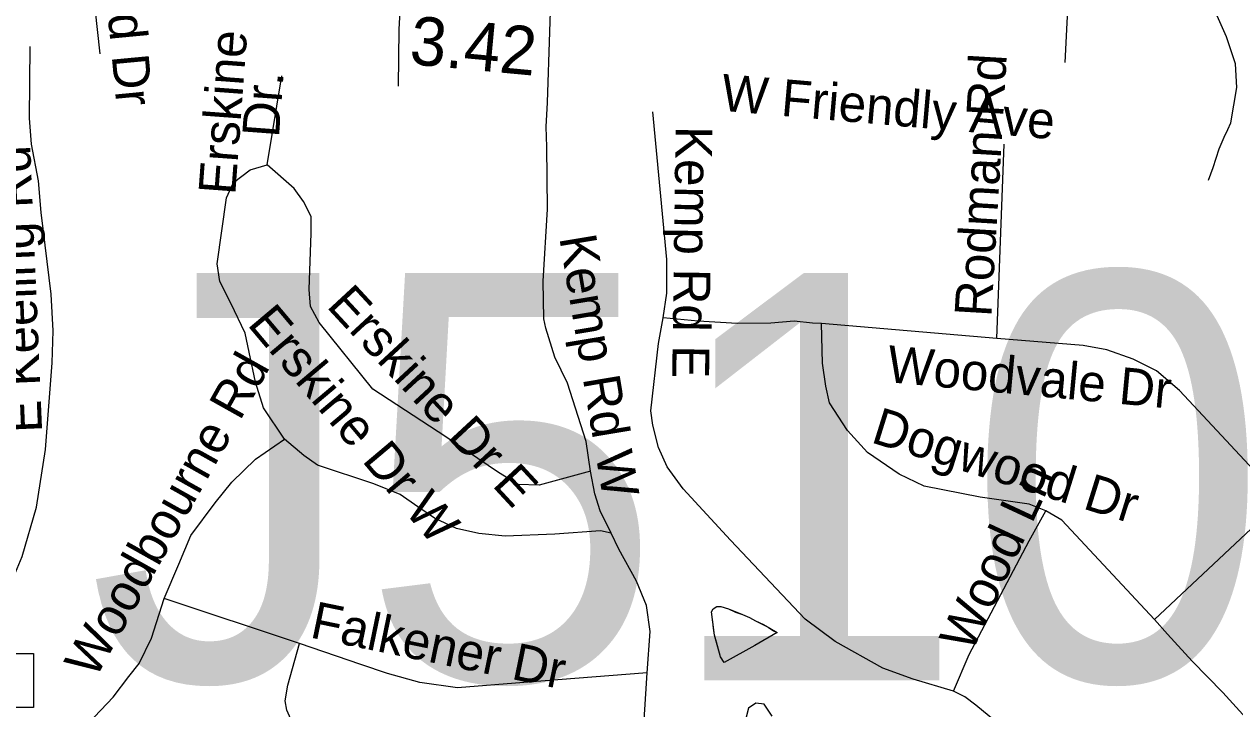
# Model space of a CAD drawing. Extents: x 1662474 to 1856135, y 779280 to 917889.
# Drawn here: x 1744951 to 1748069, y 851485 to 853249 of the extents above; entities that cross this region are included whole.
import ezdxf

# ---------------------------------------------------------------- set-up
doc = ezdxf.new("R2010")
doc.units = 0
for name, color, linetype in [('Exist Hydrographic Misc Water Feature', 7, 'Continuous'), ('Exist Hydrographic Pond Over 1500 Sq Ft', 7, 'Continuous'), ('Exist Road Non-System Structure Non-Sys Other Attributed CELL', 7, 'Continuous'), ('Exist Road Non-System Structure Non-Sys Other Number Label', 7, 'Continuous'), ('Exist Road Non-System Type 51', 7, 'Continuous'), ('Exist Road Non-System Type 51 Label', 7, 'Continuous'), ('Exist Road Secondary Mileage Tenths English Label', 7, 'Continuous')]:
    doc.layers.add(name, color=color, linetype=linetype)

msp = doc.modelspace()

# ---------------------------------------------------------------- linework, layer by layer
at = {"layer": 'Exist Hydrographic Misc Water Feature'}
for points in [[(1746832.5, 851647.7), (1746754, 851604.3), (1746744.2, 851618.4), (1746734.5, 851656.5), (1746728.8, 851674.5), (1746726.7, 851692.6), (1746724.9, 851708.6), (1746723, 851720.6), (1746721.2, 851734.6), (1746725.3, 851742.6), (1746735.4, 851748.5), (1746745.4, 851748.4), (1746765.3, 851742.3), (1746783.1, 851734.1), (1746801.2, 851728), (1746819, 851719.8), (1746835, 851711.7), (1746854.9, 851701.6), (1746867, 851695.5), (1746880.9, 851685.3), (1746890.8, 851681.3), (1746832.5, 851647.7)], [(1746832.5, 851647.7), (1746754, 851604.3), (1746744.2, 851618.4), (1746728.8, 851674.5), (1746721.2, 851734.6), (1746725.3, 851742.6), (1746735.4, 851748.5), (1746745.4, 851748.4), (1746765.3, 851742.3), (1746801.2, 851728), (1746819, 851719.8), (1746835, 851711.7), (1746867, 851695.5), (1746890.8, 851681.3), (1746832.5, 851647.7)]]:
    msp.add_lwpolyline(points, dxfattribs=at)
at = {"layer": 'Exist Hydrographic Pond Over 1500 Sq Ft'}
msp.add_lwpolyline([(1746877.7, 851465.5), (1746856.6, 851497.1), (1746835.5, 851499.2), (1746816.5, 851486.6), (1746810.2, 851463.4)], dxfattribs=at)
at = {"layer": 'Exist Road Non-System Structure Non-Sys Other Attributed CELL'}
msp.add_lwpolyline([(1744835.6, 851627.5), (1744974.5, 851627.5), (1744974.5, 851488.4), (1744835.6, 851488.4)], close=True, dxfattribs=at)
at = {"layer": 'Exist Road Non-System Type 51'}
for p, q in [((1745576.2, 852886.4), (1745614.6, 853115.8)), ((1747456.2, 852438.9), (1747475.1, 852939.6)), ((1747456.2, 852438.9), (1747004.4, 852477.2)), ((1745659.8, 851653.2), (1745311.4, 851768.8))]:
    msp.add_line(p, q, dxfattribs=at)
for points in [[(1745145.9, 853171.9), (1745069.6, 853871.6), (1745067.6, 853947.8), (1745075.2, 854035.9), (1745079.1, 854080)], [(1746299.1, 853047), (1746310.6, 853411.5), (1746336.9, 853927.8)], [(1747632.4, 853150.1), (1747642.9, 853355.4), (1747646, 853430.9), (1747632.4, 853488.7), (1747611.6, 853581.9), (1747609.6, 853640.1)], [(1748001.4, 852847), (1748013.8, 852879.2), (1748029.2, 852927.5), (1748041.9, 852957.5), (1748051.2, 852977.2), (1748059.4, 852994.2), (1748074.4, 853085.6), (1748071, 853146.7), (1748048.1, 853216.2), (1747968.9, 853394.8), (1747938.6, 853479), (1747929.2, 853560.4), (1747932.1, 853656.7)], [(1745914.6, 853088.7), (1745916.6, 853235.2), (1745919.9, 853297.4), (1745914.6, 853360.6), (1745896.5, 853425.9), (1745869.1, 853494.4), (1745825.9, 853558.8)], [(1744804.1, 851643.1), (1744888.9, 851758), (1744919.9, 851815.5), (1744945.6, 851877.2), (1744982.4, 852004.5), (1745005.6, 852153), (1745022.8, 852376.4), (1745025.4, 852458.2), (1745020.4, 852552.8), (1744994.4, 852763.8), (1744987, 852845.4), (1744969.6, 852939.6), (1744964.4, 853006.2), (1744965.8, 853191.6)], [(1746409.1, 852097.1), (1746398, 852173.8), (1746350.2, 852323.9), (1746317.4, 852390.9), (1746294.6, 852465.6), (1746289.6, 852489.5), (1746287.5, 852586.4), (1746299.1, 852771.7), (1746297.2, 852933.1), (1746295.4, 852984.2), (1746299.1, 853047)], [(1746597, 852492.1), (1746606.4, 852555.4), (1746606.4, 852642.2), (1746569.9, 853023.1)], [(1745621.1, 852179.2), (1745567.4, 852259.9), (1745546.1, 852326), (1745530.1, 852403.7), (1745520.1, 852452.5), (1745483.1, 852530.2), (1745454.8, 852586.1), (1745447.4, 852630.9), (1745472.1, 852801), (1745489.6, 852840.4), (1745532.4, 852873.2), (1745576.2, 852886.4)], [(1746409.1, 852097.1), (1746277, 852060.9), (1746223.2, 852062.8), (1746172.4, 852093.4), (1746036.9, 852185.6), (1745848.9, 852308.4), (1745710.1, 852480.1), (1745688.4, 852521.2), (1745684.6, 852564.9), (1745689.6, 852710.2), (1745689.6, 852753), (1745670.5, 852792.1), (1745646.4, 852825.4), (1745576.2, 852886.4)], [(1747345, 851530.2), (1747240.9, 851561.4), (1747162.6, 851589.5), (1747040, 851658.2), (1746962.6, 851715.5), (1746769.9, 851918.9), (1746648.6, 852051.2), (1746607.2, 852108.2), (1746584.4, 852158.2), (1746569.9, 852215.5), (1746564.9, 852252.8), (1746585.1, 852426), (1746597, 852492.1)], [(1747004.4, 852477.2), (1746981.5, 852478.2), (1746934.5, 852483.2), (1746874.1, 852478.2), (1746787.5, 852477.2), (1746686.5, 852483.8), (1746597, 852492.1)], [(1747582.5, 851994.5), (1747539.8, 852011.9), (1747413.8, 852030.2), (1747268.9, 852058), (1747204.4, 852089), (1747122.9, 852144.9), (1747072, 852202.1), (1747025.1, 852272.7), (1747015.6, 852315.8), (1747007.5, 852374.9), (1747004.4, 852477.2)], [(1748190.6, 852022.1), (1747927.1, 852305), (1747867.9, 852355.4), (1747807.4, 852385.6), (1747740, 852409.4), (1747678.4, 852421.2), (1747456.2, 852438.9)], [(1745311.4, 851768.8), (1745349, 851857.5), (1745380.1, 851931.2), (1745442.6, 852015.8), (1745485.4, 852068.8), (1745546.6, 852128.4), (1745621.1, 852179.2)], [(1746462.6, 851937.5), (1746435.4, 851943.6), (1746317.8, 851934.7), (1746189.6, 851929.2), (1746121.9, 851936.5), (1746064.6, 851949.1), (1746007.5, 851976.1), (1745964.6, 852005.2), (1745918.8, 852037.2), (1745851.1, 852064.6), (1745706.1, 852112.9), (1745671, 852137.5), (1745621.1, 852179.2)], [(1746462.6, 851937.5), (1746434.8, 851994.8), (1746420.9, 852038.9), (1746409.1, 852097.1)], [(1747862.4, 851714.7), (1748098, 851935.4), (1748190.6, 852022.1)], [(1747345, 851530.2), (1747385.4, 851624.9), (1747539.8, 851917.9), (1747582.5, 851994.5)], [(1747862.4, 851714.7), (1747624, 851970.9), (1747582.5, 851994.5)], [(1746555.2, 851577.2), (1746563.4, 851684), (1746553.4, 851750.9), (1746528.1, 851813.9), (1746482.5, 851896.1), (1746462.6, 851937.5)], [(1744971.9, 851348.1), (1745053.1, 851400), (1745115.6, 851446.5), (1745180.1, 851514.4), (1745219.9, 851567.8), (1745247.1, 851601.9), (1745278.6, 851666.4), (1745311.4, 851768.8)], [(1748690.4, 850391.9), (1748491.6, 850541.8), (1748431.4, 850605.2), (1748393.8, 850660.7), (1748357.4, 850728.4), (1748342.9, 850777.2), (1748329.2, 850843.9), (1748301.1, 851071.2), (1748260.4, 851213.7), (1748205.4, 851326), (1748140.8, 851414.7), (1748038.6, 851526.8), (1747959.4, 851607.4), (1747895.9, 851676.9), (1747862.4, 851714.7)], [(1745738.8, 851229.2), (1745626.9, 851481.4), (1745623.2, 851505.2), (1745630.1, 851545.4), (1745659.8, 851653.2)], [(1746555.2, 851577.2), (1746237.6, 851552.2), (1746066.9, 851538.4), (1745969.9, 851552.2), (1745886.5, 851576.1), (1745817.8, 851598.9), (1745659.8, 851653.2)], [(1746544.5, 851262.2), (1746535.9, 851334.4), (1746545.9, 851429.2), (1746555.2, 851577.2)], [(1747872, 850318.9), (1747877.2, 850566.2), (1747891.1, 850718.2), (1747903, 850783), (1747917.9, 850845.9), (1747917.9, 850906.6), (1747902.1, 851003.2), (1747871, 851057.2), (1747819.8, 851122.9), (1747471, 851437.6), (1747402.1, 851493.8), (1747374.1, 851515.8), (1747345, 851530.2)]]:
    msp.add_lwpolyline(points, dxfattribs=at)

# ---------------------------------------------------------------- texts
at = {"layer": 'Exist Road Non-System Structure Non-Sys Other Number Label'}
msp.add_text('J510', height=1049.86, dxfattribs=at).set_placement((1745113.4, 851558))
at = {"layer": 'Exist Road Non-System Type 51 Label'}
for s, rotation, p in [('Rollingwood Dr', 275.4239, (1745107.1, 853891.8)), ('Erskine ', 85.7662, (1745494.1, 852807.3)), ('Rodman Rd', 86.618, (1747442.1, 852493.1)), ('Dr.', 85.7662, (1745606.7, 852955)), ('W Friendly Ave', 355.0728, (1746743.6, 853026.1)), ('Kemp Rd E', 269.2164, (1746628.8, 852986.5)), ('E Keeling Rd', 92.4097, (1744996.9, 852197.4)), ('Kemp Rd W', 279.5041, (1746328.8, 852699.1)), ('Erskine Dr E', 312.7886, (1745727.1, 852521.2)), ('Erskine Dr W', 310.0957, (1745523.2, 852474.8)), ('Woodvale Dr', 354.6409, (1747170.7, 852326.9)), ('Woodbourne Rd', 60.7437, (1745133.3, 851559.1)), ('Dogwood Dr', 342.6479, (1747129.1, 852172.1)), ('Wood Ln', 65.0145, (1747391.5, 851626.7)), ('Falkener Dr', 348.3481, (1745684.1, 851669.1))]:
    msp.add_text(s, height=95, rotation=rotation, dxfattribs=at).set_placement(p)
at = {"layer": 'Exist Road Secondary Mileage Tenths English Label'}
msp.add_text('3.42', height=125, rotation=354.6812, dxfattribs=at).set_placement((1745940.6, 853146.1))

doc.saveas('drawing.dxf')
